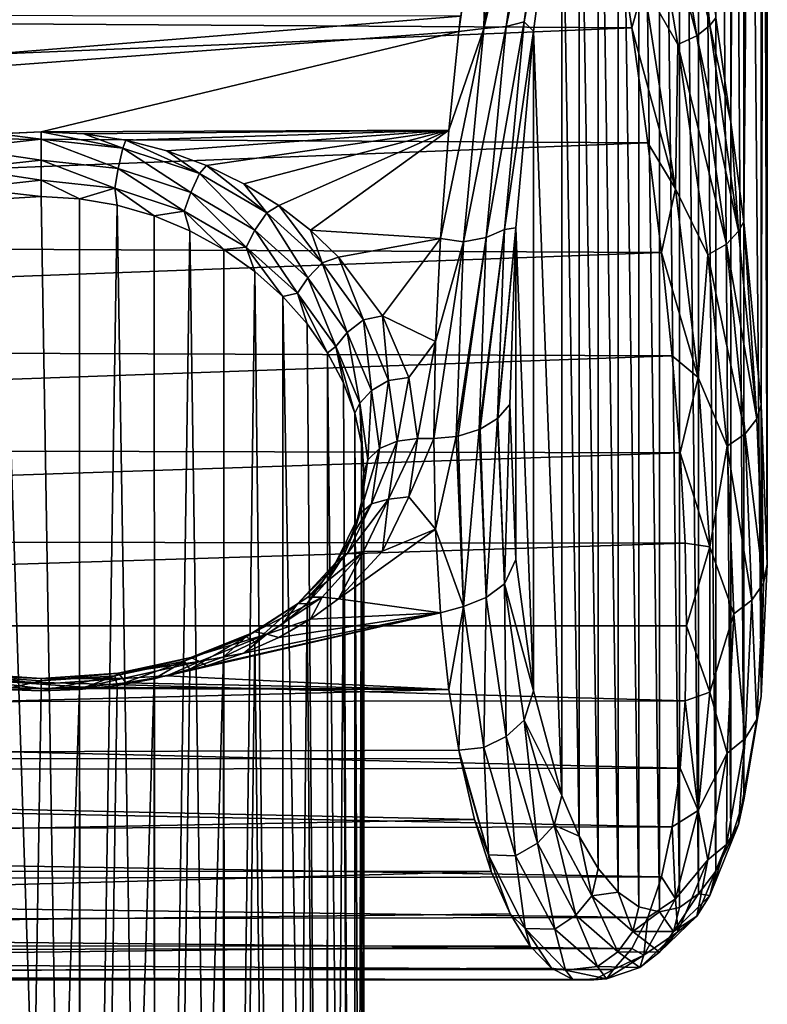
# Model space of a CAD drawing. Header units: metres. Extents: x -40 to 117, y -433 to 89.
# Tile 651 of 656: x 103 to 117, y -29 to -10. Entities that reach past the tile are written whole.
import ezdxf

# ---------------------------------------------------------------- set-up
doc = ezdxf.new("R2010")
doc.units = ezdxf.units.M
doc.layers.add('solid_506114_24501146_01', color=7, linetype='CONTINUOUS')

msp = doc.modelspace()

# ---------------------------------------------------------------- linework, layer by layer
at = {"layer": 'solid_506114_24501146_01'}
for points in [[(116.668221, 25.618624, 59.946777), (116.668564, -12.277182, 28.151854), (116.386276, -10.334285, 27.214767)], [(116.668221, 25.618624, 59.946777), (116.906425, 24.877424, 61.959671), (116.668564, -12.277182, 28.151854)], [(116.906425, 24.877424, 61.959671), (116.906769, -14.131142, 29.231821), (116.668564, -12.277182, 28.151854)], [(116.906425, 24.877424, 61.959671), (117.23365, 22.954714, 65.757263), (116.906769, -14.131142, 29.231821)], [(117.23365, 22.954714, 65.757263), (117.233871, -17.537584, 31.785826), (116.906769, -14.131142, 29.231821)], [(117.23365, 22.954714, 65.757263), (117.345093, 20.490063, 69.196472), (117.233871, -17.537584, 31.785826)], [(117.345093, 20.490063, 69.196472), (117.345093, -20.49633, 34.810997), (117.233871, -17.537584, 31.785826)], [(117.345093, 20.490063, 69.196472), (117.233879, 17.531321, 72.221649), (117.345093, -20.49633, 34.810997)], [(117.233879, 17.531321, 72.221649), (116.906769, 14.124879, 74.775658), (117.23365, -22.960985, 38.250206)], [(117.233879, 17.531321, 72.221649), (117.23365, -22.960985, 38.250206), (117.345093, -20.49633, 34.810997)], [(116.906769, 14.124879, 74.775658), (116.668571, 12.270919, 75.855629), (116.906433, -24.883699, 42.047791)], [(116.906769, 14.124879, 74.775658), (116.906433, -24.883699, 42.047791), (117.23365, -22.960985, 38.250206)], [(116.668571, 12.270919, 75.855629), (116.386276, 10.328023, 76.792717), (116.668228, -25.624903, 44.060684)], [(116.668571, 12.270919, 75.855629), (116.668228, -25.624903, 44.060684), (116.906433, -24.883699, 42.047791)], [(116.386276, 10.328023, 76.792717), (116.065926, 8.307586, 77.577881), (116.385956, -26.210041, 46.136345)], [(116.386276, 10.328023, 76.792717), (116.385956, -26.210041, 46.136345), (116.668228, -25.624903, 44.060684)], [(116.065926, 8.307586, 77.577881), (115.715111, 6.223902, 78.202515), (116.065628, -26.632185, 48.262028)], [(116.065926, 8.307586, 77.577881), (116.065628, -26.632185, 48.262028), (116.385956, -26.210041, 46.136345)], [(115.715111, 6.223902, 78.202515), (115.342674, 4.092533, 78.659691), (115.714859, -26.885321, 50.422176)], [(115.715111, 6.223902, 78.202515), (115.714859, -26.885321, 50.422176), (116.065628, -26.632185, 48.262028)], [(115.342674, 4.092533, 78.659691), (114.958786, 1.932047, 78.944214), (115.342468, -26.965326, 52.60025)], [(115.342674, 4.092533, 78.659691), (115.342468, -26.965326, 52.60025), (115.714859, -26.885321, 50.422176)], [(114.958786, 1.932047, 78.944214), (114.574364, -0.237506, 79.053528), (114.958618, -26.870287, 54.777039)], [(114.958786, 1.932047, 78.944214), (114.958618, -26.870287, 54.777039), (115.342468, -26.965326, 52.60025)], [(114.574364, -0.237506, 79.053528), (114.200287, -2.396875, 78.988113), (114.574242, -26.601171, 56.932358)], [(114.574364, -0.237506, 79.053528), (114.574242, -26.601171, 56.932358), (114.958618, -26.870287, 54.777039)], [(114.200287, -2.396875, 78.988113), (113.847015, -4.527117, 78.751305), (114.200203, -26.16177, 59.047382)], [(114.200287, -2.396875, 78.988113), (114.200203, -26.16177, 59.047382), (114.574242, -26.601171, 56.932358)], [(113.847015, -4.527117, 78.751305), (113.524025, -6.610693, 78.348984), (113.846954, -25.558632, 61.104042)], [(113.847015, -4.527117, 78.751305), (113.846954, -25.558632, 61.104042), (114.200203, -26.16177, 59.047382)], [(112.665443, -6.333025, 79.439835), (112.077393, -10.53734, 78.136757), (113.070801, -6.339303, 79.202446)], [(112.159691, -6.608862, 79.469528), (112.077393, -10.53734, 78.136757), (112.665443, -6.333025, 79.439835)], [(112.077393, -10.53734, 78.136757), (112.493446, -10.498973, 77.921967), (113.070801, -6.339303, 79.202446)], [(112.493446, -10.498973, 77.921967), (112.823372, -10.407808, 77.600182), (113.385849, -6.307143, 78.855431)], [(113.070801, -6.339303, 79.202446), (112.493446, -10.498973, 77.921967), (113.385849, -6.307143, 78.855431)], [(113.385849, -6.307143, 78.855431), (112.823372, -10.407808, 77.600182), (113.524025, -6.610693, 78.348984)], [(114.977142, -6.6802, 24.750162), (115.341324, -6.551412, 25.017544), (116.034676, -10.669753, 26.422731)], [(115.341324, -6.551412, 25.017544), (115.598953, -6.415529, 25.386147), (116.274651, -10.481869, 26.780251)], [(116.034676, -10.669753, 26.422731), (115.341324, -6.551412, 25.017544), (116.274651, -10.481869, 26.780251)], [(116.274651, -10.481869, 26.780251), (115.598953, -6.415529, 25.386147), (116.065918, -8.313848, 26.429604)], [(112.159691, -6.608862, 79.469528), (111.638756, -10.307378, 78.307457), (111.607498, -10.592799, 78.193855)], [(112.159691, -6.608862, 79.469528), (111.607498, -10.592799, 78.193855), (112.077393, -10.53734, 78.136757)], [(112.823372, -10.407808, 77.600182), (112.998711, -10.585986, 77.077568), (113.524025, -6.610693, 78.348984)], [(113.524025, -6.610693, 78.348984), (112.998711, -10.585986, 77.077568), (113.523972, -24.800591, 63.086075)], [(113.524025, -6.610693, 78.348984), (113.523972, -24.800591, 63.086075), (113.846954, -25.558632, 61.104042)], [(115.683174, -10.835037, 26.158478), (114.977142, -6.6802, 24.750162), (116.034676, -10.669753, 26.422731)], [(115.052635, -9.72597, 25.521372), (114.977142, -6.6802, 24.750162), (115.683174, -10.835037, 26.158478)], [(69.855408, -10.237375, 25.67272), (114.486732, -8.297196, 24.998726), (114.824966, -10.524074, 25.785957)], [(115.052635, -9.72597, 25.521372), (114.824966, -10.524074, 25.785957), (114.486732, -8.297196, 24.998726)], [(116.274651, -10.481869, 26.780251), (116.065918, -8.313848, 26.429604), (116.386276, -10.334285, 27.214767)], [(115.637726, -13.514725, 27.255562), (114.824966, -10.524074, 25.785957), (115.052635, -9.72597, 25.521372)], [(115.637726, -13.514725, 27.255562), (115.052635, -9.72597, 25.521372), (115.683174, -10.835037, 26.158478)], [(69.400894, -12.394862, 26.616589), (69.855408, -10.237375, 25.67272), (114.824966, -10.524074, 25.785957)], [(111.638756, -10.307378, 78.307457), (61.163124, -10.265088, 78.32399), (60.922604, -14.407715, 76.305412)], [(111.607498, -10.592799, 78.193855), (111.638756, -10.307378, 78.307457), (60.922604, -14.407715, 76.305412)], [(112.117424, -14.421445, 75.988754), (112.457191, -14.271503, 75.701027), (112.823372, -10.407808, 77.600182)], [(112.493446, -10.498973, 77.921967), (112.117424, -14.421445, 75.988754), (112.823372, -10.407808, 77.600182)], [(112.823372, -10.407808, 77.600182), (112.457191, -14.271503, 75.701027), (112.998711, -10.585986, 77.077568)], [(116.274651, -10.481869, 26.780251), (116.386276, -10.334285, 27.214767), (116.668564, -12.277182, 28.151854)], [(111.607498, -10.592799, 78.193855), (60.922604, -14.407715, 76.305412), (103.845078, -12.455299, 77.361313)], [(69.400894, -12.394862, 26.616589), (114.824966, -10.524074, 25.785957), (115.124313, -12.663149, 26.749306)], [(111.426674, -12.423861, 77.376732), (111.607498, -10.592799, 78.193855), (103.845078, -12.455299, 77.361313)], [(112.077393, -10.53734, 78.136757), (111.426674, -12.423861, 77.376732), (111.272141, -14.444098, 76.283806)], [(112.077393, -10.53734, 78.136757), (111.272141, -14.444098, 76.283806), (111.694298, -14.505109, 76.17495)], [(112.077393, -10.53734, 78.136757), (111.607498, -10.592799, 78.193855), (111.426674, -12.423861, 77.376732)], [(111.694298, -14.505109, 76.17495), (112.117424, -14.421445, 75.988754), (112.493446, -10.498973, 77.921967)], [(112.077393, -10.53734, 78.136757), (111.694298, -14.505109, 76.17495), (112.493446, -10.498973, 77.921967)], [(112.457191, -14.271503, 75.701027), (112.668877, -14.241659, 75.237541), (112.998711, -10.585986, 77.077568)], [(112.998711, -10.585986, 77.077568), (112.668877, -14.241659, 75.237541), (112.998672, -22.858139, 66.780159)], [(112.998711, -10.585986, 77.077568), (112.998672, -22.858139, 66.780159), (113.523972, -24.800591, 63.086075)], [(115.637726, -13.514725, 27.255562), (115.124313, -12.663149, 26.749306), (114.824966, -10.524074, 25.785957)], [(116.034676, -10.669753, 26.422731), (116.274651, -10.481869, 26.780251), (116.809669, -14.30721, 28.797718)], [(116.809669, -14.30721, 28.797718), (116.274651, -10.481869, 26.780251), (116.668564, -12.277182, 28.151854)], [(115.683174, -10.835037, 26.158478), (116.034676, -10.669753, 26.422731), (116.583878, -14.544212, 28.460741)], [(116.583878, -14.544212, 28.460741), (116.034676, -10.669753, 26.422731), (116.809669, -14.30721, 28.797718)], [(115.637726, -13.514725, 27.255562), (115.683174, -10.835037, 26.158478), (116.242554, -14.743291, 28.206623)], [(116.242554, -14.743291, 28.206623), (115.683174, -10.835037, 26.158478), (116.583878, -14.544212, 28.460741)], [(68.928383, -14.469696, 27.73893), (69.400894, -12.394862, 26.616589), (115.124313, -12.663149, 26.749306)], [(111.426674, -12.423861, 77.376732), (103.845078, -12.455299, 77.361313), (104.636719, -12.495327, 77.341621)], [(111.426674, -12.423861, 77.376732), (104.636719, -12.495327, 77.341621), (105.419128, -12.61499, 77.282272)], [(111.426674, -12.423861, 77.376732), (105.419128, -12.61499, 77.282272), (106.183289, -12.812389, 77.182823)], [(111.426674, -12.423861, 77.376732), (106.183289, -12.812389, 77.182823), (106.919113, -13.08437, 77.042595)], [(111.426674, -12.423861, 77.376732), (106.919113, -13.08437, 77.042595), (107.61586, -13.425614, 76.861336)], [(111.426674, -12.423861, 77.376732), (107.61586, -13.425614, 76.861336), (108.263527, -13.829463, 76.638992)], [(111.426674, -12.423861, 77.376732), (108.263527, -13.829463, 76.638992), (108.852409, -14.287218, 76.376434)], [(111.272141, -14.444098, 76.283806), (111.426674, -12.423861, 77.376732), (108.852409, -14.287218, 76.376434)], [(116.809669, -14.30721, 28.797718), (116.668564, -12.277182, 28.151854), (116.906769, -14.131142, 29.231821)], [(60.922604, -14.407715, 76.305412), (103.053444, -12.495329, 77.341621), (103.845078, -12.455299, 77.361313)], [(102.328308, -12.758334, 77.225677), (103.845093, -12.595386, 77.305267), (103.053444, -12.495329, 77.341621)], [(103.845093, -12.983644, 77.262817), (103.845093, -12.595386, 77.305267), (102.328308, -12.758334, 77.225677)], [(103.845093, -12.595386, 77.305267), (103.845078, -12.455299, 77.361313), (103.053444, -12.495329, 77.341621)], [(105.36187, -12.758334, 77.225677), (104.636719, -12.495327, 77.341621), (103.845078, -12.455299, 77.361313)], [(103.845093, -12.595386, 77.305267), (105.36187, -12.758334, 77.225677), (103.845078, -12.455299, 77.361313)], [(105.278534, -13.138227, 77.189842), (105.36187, -12.758334, 77.225677), (103.845093, -12.595386, 77.305267)], [(103.845093, -12.983644, 77.262817), (105.278534, -13.138227, 77.189842), (103.845093, -12.595386, 77.305267)], [(105.36187, -12.758334, 77.225677), (105.419128, -12.61499, 77.282272), (104.636719, -12.495327, 77.341621)], [(105.36187, -12.758334, 77.225677), (106.786804, -13.229446, 76.988777), (105.419128, -12.61499, 77.282272)], [(106.786804, -13.229446, 76.988777), (106.183289, -12.812389, 77.182823), (105.419128, -12.61499, 77.282272)], [(68.928383, -14.469696, 27.73893), (115.124313, -12.663149, 26.749306), (115.377655, -14.700899, 27.878273)], [(102.411644, -13.138227, 77.189842), (103.845093, -12.983644, 77.262817), (102.328308, -12.758334, 77.225677)], [(105.278534, -13.138227, 77.189842), (106.627724, -13.585755, 76.971855), (105.36187, -12.758334, 77.225677)], [(106.627724, -13.585755, 76.971855), (106.786804, -13.229446, 76.988777), (105.36187, -12.758334, 77.225677)], [(106.786804, -13.229446, 76.988777), (106.919113, -13.08437, 77.042595), (106.183289, -12.812389, 77.182823)], [(115.637726, -13.514725, 27.255562), (115.377655, -14.700899, 27.878273), (115.124313, -12.663149, 26.749306)], [(103.845093, -13.358546, 77.372322), (103.845093, -12.983644, 77.262817), (102.411644, -13.138227, 77.189842)], [(105.21357, -13.505754, 77.304939), (105.278534, -13.138227, 77.189842), (103.845093, -12.983644, 77.262817)], [(103.845093, -13.358546, 77.372322), (105.21357, -13.505754, 77.304939), (103.845093, -12.983644, 77.262817)], [(102.476616, -13.505754, 77.304939), (103.845093, -13.358546, 77.372322), (102.411644, -13.138227, 77.189842)], [(105.21357, -13.505754, 77.304939), (106.506073, -13.933129, 77.102547), (105.278534, -13.138227, 77.189842)], [(106.506073, -13.933129, 77.102547), (106.627724, -13.585755, 76.971855), (105.278534, -13.138227, 77.189842)], [(106.786804, -13.229446, 76.988777), (108.042664, -13.961877, 76.599358), (106.919113, -13.08437, 77.042595)], [(108.042664, -13.961877, 76.599358), (107.61586, -13.425614, 76.861336), (106.919113, -13.08437, 77.042595)], [(102.476616, -13.505754, 77.304939), (103.84507, -13.662104, 77.616203), (103.845093, -13.358546, 77.372322)], [(103.845093, -13.358546, 77.372322), (103.84507, -13.662104, 77.616203), (104.556122, -13.702255, 77.598282)], [(103.845093, -13.358546, 77.372322), (104.556122, -13.702255, 77.598282), (105.21357, -13.505754, 77.304939)], [(106.627724, -13.585755, 76.971855), (107.820839, -14.283134, 76.61116), (106.786804, -13.229446, 76.988777)], [(107.820839, -14.283134, 76.61116), (108.042664, -13.961877, 76.599358), (106.786804, -13.229446, 76.988777)], [(102.476616, -13.505754, 77.304939), (103.134026, -13.70226, 77.598282), (103.84507, -13.662104, 77.616203)], [(105.21357, -13.505754, 77.304939), (104.556122, -13.702255, 77.598282), (105.259804, -13.822498, 77.544174)], [(105.21357, -13.505754, 77.304939), (105.259804, -13.822498, 77.544174), (105.94799, -14.021597, 77.452545)], [(105.21357, -13.505754, 77.304939), (105.94799, -14.021597, 77.452545), (106.506073, -13.933129, 77.102547)], [(108.042664, -13.961877, 76.599358), (108.263527, -13.829463, 76.638992), (107.61586, -13.425614, 76.861336)], [(116.058769, -17.025517, 29.540243), (115.377655, -14.700899, 27.878273), (115.637726, -13.514725, 27.255562)], [(116.058769, -17.025517, 29.540243), (115.637726, -13.514725, 27.255562), (116.242554, -14.743291, 28.206623)], [(103.134026, -13.70226, 77.598282), (103.121849, -57.790791, 130.138657), (104.568336, -57.790791, 130.138657)], [(103.84507, -13.662104, 77.616203), (103.134026, -13.70226, 77.598282), (104.568336, -57.790791, 130.138657)], [(104.556122, -13.702255, 77.598282), (103.84507, -13.662104, 77.616203), (104.568336, -57.790791, 130.138657)], [(105.259804, -13.822498, 77.544174), (104.556122, -13.702255, 77.598282), (104.568336, -57.790791, 130.138657)], [(106.506073, -13.933129, 77.102547), (107.656128, -14.602407, 76.764404), (106.627724, -13.585755, 76.971855)], [(107.656128, -14.602407, 76.764404), (107.820839, -14.283134, 76.61116), (106.627724, -13.585755, 76.971855)], [(105.259804, -13.822498, 77.544174), (104.568336, -57.790791, 130.138657), (105.972755, -58.055969, 129.916153)], [(105.94799, -14.021597, 77.452545), (105.259804, -13.822498, 77.544174), (105.972755, -58.055969, 129.916153)], [(108.042664, -13.961877, 76.599358), (109.072174, -14.892952, 76.063942), (108.263527, -13.829463, 76.638992)], [(109.072174, -14.892952, 76.063942), (108.852409, -14.287218, 76.376434), (108.263527, -13.829463, 76.638992)], [(106.506073, -13.933129, 77.102547), (105.94799, -14.021597, 77.452545), (106.61116, -14.297134, 77.321899)], [(106.61116, -14.297134, 77.321899), (105.94799, -14.021597, 77.452545), (105.972755, -58.055969, 129.916153)], [(106.506073, -13.933129, 77.102547), (106.61116, -14.297134, 77.321899), (107.238487, -14.644318, 77.150482)], [(106.506073, -13.933129, 77.102547), (107.238487, -14.644318, 77.150482), (107.656128, -14.602407, 76.764404)], [(107.820839, -14.283134, 76.61116), (108.803062, -15.172061, 76.111122), (108.042664, -13.961877, 76.599358)], [(108.803062, -15.172061, 76.111122), (109.072174, -14.892952, 76.063942), (108.042664, -13.961877, 76.599358)], [(107.656128, -14.602407, 76.764404), (108.610161, -15.460679, 76.290115), (107.820839, -14.283134, 76.61116)], [(108.610161, -15.460679, 76.290115), (108.803062, -15.172061, 76.111122), (107.820839, -14.283134, 76.61116)], [(112.457191, -14.271503, 75.701027), (111.986786, -17.996521, 73.447418), (112.00795, -17.987154, 73.436256)], [(112.117424, -14.421445, 75.988754), (111.986786, -17.996521, 73.447418), (112.457191, -14.271503, 75.701027)], [(112.457191, -14.271503, 75.701027), (112.00795, -17.987154, 73.436256), (112.330002, -17.790318, 73.201675)], [(112.337715, -17.783903, 73.194031), (112.668877, -14.241659, 75.237541), (112.330002, -17.790318, 73.201675)], [(112.457191, -14.271503, 75.701027), (112.330002, -17.790318, 73.201675), (112.668877, -14.241659, 75.237541)], [(112.337715, -17.783903, 73.194031), (112.556992, -17.526272, 72.886993), (112.668877, -14.241659, 75.237541)], [(112.668877, -14.241659, 75.237541), (112.556992, -17.526272, 72.886993), (112.668861, -20.411255, 70.060699)], [(112.668877, -14.241659, 75.237541), (112.668861, -20.411255, 70.060699), (112.998672, -22.858139, 66.780159)], [(117.153191, -17.794825, 31.395756), (116.809669, -14.30721, 28.797718), (116.906769, -14.131142, 29.231821)], [(117.153191, -17.794825, 31.395756), (116.906769, -14.131142, 29.231821), (117.233871, -17.537584, 31.785826)], [(106.61116, -14.297134, 77.321899), (105.972755, -58.055969, 129.916153), (107.253502, -58.570904, 129.48407)], [(107.238487, -14.644318, 77.150482), (106.61116, -14.297134, 77.321899), (107.253502, -58.570904, 129.48407)], [(111.272141, -14.444098, 76.283806), (108.852409, -14.287218, 76.376434), (109.373711, -14.78862, 76.075562)], [(109.072174, -14.892952, 76.063942), (109.373711, -14.78862, 76.075562), (108.852409, -14.287218, 76.376434)], [(111.272141, -14.444098, 76.283806), (109.373711, -14.78862, 76.075562), (110.189369, -15.880325, 75.369911)], [(111.17823, -16.359503, 75.037025), (111.272141, -14.444098, 76.283806), (110.189369, -15.880325, 75.369911)], [(111.694298, -14.505109, 76.17495), (111.272141, -14.444098, 76.283806), (111.17823, -16.359503, 75.037025)], [(112.117424, -14.421445, 75.988754), (111.561172, -18.124369, 73.599777), (111.598305, -18.117172, 73.591202)], [(111.694298, -14.505109, 76.17495), (111.561172, -18.124369, 73.599777), (112.117424, -14.421445, 75.988754)], [(112.117424, -14.421445, 75.988754), (111.598305, -18.117172, 73.591202), (111.986786, -17.996521, 73.447418)], [(116.583878, -14.544212, 28.460741), (116.809669, -14.30721, 28.797718), (117.153191, -17.794825, 31.395756)], [(68.441254, -16.446392, 29.032413), (68.928383, -14.469696, 27.73893), (115.377655, -14.700899, 27.878273)], [(107.656128, -14.602407, 76.764404), (107.238487, -14.644318, 77.150482), (107.818298, -15.055782, 76.937256)], [(107.818298, -15.055782, 76.937256), (107.238487, -14.644318, 77.150482), (107.253502, -58.570904, 129.48407)], [(107.656128, -14.602407, 76.764404), (107.818298, -15.055782, 76.937256), (108.33931, -15.521702, 76.68232)], [(107.656128, -14.602407, 76.764404), (108.33931, -15.521702, 76.68232), (108.610161, -15.460679, 76.290115)], [(111.694298, -14.505109, 76.17495), (111.17823, -16.359503, 75.037025), (111.146767, -18.161894, 73.644501)], [(111.694298, -14.505109, 76.17495), (111.146767, -18.161894, 73.644501), (111.561172, -18.124369, 73.599777)], [(116.242554, -14.743291, 28.206623), (116.583878, -14.544212, 28.460741), (116.936623, -18.076689, 31.088577)], [(116.936623, -18.076689, 31.088577), (116.583878, -14.544212, 28.460741), (117.153191, -17.794825, 31.395756)], [(68.441254, -16.446392, 29.032413), (115.377655, -14.700899, 27.878273), (115.579559, -16.626329, 29.162289)], [(109.072174, -14.892952, 76.063942), (109.835167, -15.955166, 75.391502), (109.373711, -14.78862, 76.075562)], [(109.835167, -15.955166, 75.391502), (110.189369, -15.880325, 75.369911), (109.373711, -14.78862, 76.075562)], [(116.058769, -17.025517, 29.540243), (115.579559, -16.626329, 29.162289), (115.377655, -14.700899, 27.878273)], [(116.058769, -17.025517, 29.540243), (116.242554, -14.743291, 28.206623), (116.601952, -18.305893, 30.851591)], [(116.601952, -18.305893, 30.851591), (116.242554, -14.743291, 28.206623), (116.936623, -18.076689, 31.088577)], [(108.803062, -15.172061, 76.111122), (109.534164, -16.188679, 75.477646), (109.072174, -14.892952, 76.063942)], [(109.534164, -16.188679, 75.477646), (109.835167, -15.955166, 75.391502), (109.072174, -14.892952, 76.063942)], [(107.818298, -15.055782, 76.937256), (107.253502, -58.570904, 129.48407), (108.336174, -59.305668, 128.867523)], [(108.33931, -15.521702, 76.68232), (107.818298, -15.055782, 76.937256), (108.336174, -59.305668, 128.867523)], [(108.610161, -15.460679, 76.290115), (109.32579, -16.448076, 75.682198), (108.803062, -15.172061, 76.111122)], [(109.32579, -16.448076, 75.682198), (109.534164, -16.188679, 75.477646), (108.803062, -15.172061, 76.111122)], [(108.33931, -15.521702, 76.68232), (108.336174, -59.305668, 128.867523), (109.157837, -60.21756, 128.102356)], [(108.610161, -15.460679, 76.290115), (108.33931, -15.521702, 76.68232), (108.79174, -16.030174, 76.386765)], [(108.79174, -16.030174, 76.386765), (108.33931, -15.521702, 76.68232), (109.157837, -60.21756, 128.102356)], [(108.610161, -15.460679, 76.290115), (108.79174, -16.030174, 76.386765), (109.168198, -16.568897, 76.053047)], [(108.610161, -15.460679, 76.290115), (109.168198, -16.568897, 76.053047), (109.32579, -16.448076, 75.682198)], [(109.835167, -15.955166, 75.391502), (110.304153, -17.08176, 74.596619), (110.189369, -15.880325, 75.369911)], [(111.17823, -16.359503, 75.037025), (110.189369, -15.880325, 75.369911), (110.682747, -17.029144, 74.546547)], [(110.304153, -17.08176, 74.596619), (110.682747, -17.029144, 74.546547), (110.189369, -15.880325, 75.369911)], [(109.168198, -16.568897, 76.053047), (108.79174, -16.030174, 76.386765), (109.157837, -60.21756, 128.102356)], [(109.534164, -16.188679, 75.477646), (109.985184, -17.26848, 74.7229), (109.835167, -15.955166, 75.391502)], [(109.985184, -17.26848, 74.7229), (110.304153, -17.08176, 74.596619), (109.835167, -15.955166, 75.391502)], [(109.32579, -16.448076, 75.682198), (109.770103, -17.501627, 74.950783), (109.534164, -16.188679, 75.477646)], [(109.770103, -17.501627, 74.950783), (109.985184, -17.26848, 74.7229), (109.534164, -16.188679, 75.477646)], [(67.942917, -18.310106, 30.488226), (68.441254, -16.446392, 29.032413), (115.579559, -16.626329, 29.162289)], [(109.32579, -16.448076, 75.682198), (109.168198, -16.568897, 76.053047), (109.46376, -17.12587, 75.684441)], [(109.32579, -16.448076, 75.682198), (109.46376, -17.12587, 75.684441), (109.675697, -17.69022, 75.284729)], [(109.32579, -16.448076, 75.682198), (109.675697, -17.69022, 75.284729), (109.770103, -17.501627, 74.950783)], [(111.17823, -16.359503, 75.037025), (110.682747, -17.029144, 74.546547), (110.845093, -18.161894, 73.644501)], [(111.17823, -16.359503, 75.037025), (110.845093, -18.161894, 73.644501), (111.146767, -18.161894, 73.644501)], [(67.942917, -18.310106, 30.488226), (115.579559, -16.626329, 29.162289), (115.726334, -18.430529, 30.591274)], [(109.168198, -16.568897, 76.053047), (109.157837, -60.21756, 128.102356), (109.670746, -61.25359, 127.233032)], [(109.46376, -17.12587, 75.684441), (109.168198, -16.568897, 76.053047), (109.670746, -61.25359, 127.233032)], [(116.058769, -17.025517, 29.540243), (115.726334, -18.430529, 30.591274), (115.579559, -16.626329, 29.162289)], [(110.304153, -17.08176, 74.596619), (110.462395, -18.210815, 73.702805), (110.682747, -17.029144, 74.546547)], [(110.462395, -18.210815, 73.702805), (110.845093, -18.161894, 73.644501), (110.682747, -17.029144, 74.546547)], [(116.279152, -20.174406, 32.328495), (115.726334, -18.430529, 30.591274), (116.058769, -17.025517, 29.540243)], [(116.279152, -20.174406, 32.328495), (116.058769, -17.025517, 29.540243), (116.601952, -18.305893, 30.851591)], [(109.675697, -17.69022, 75.284729), (109.46376, -17.12587, 75.684441), (109.670746, -61.25359, 127.233032)], [(109.985184, -17.26848, 74.7229), (110.13768, -18.350332, 73.869072), (110.304153, -17.08176, 74.596619)], [(110.13768, -18.350332, 73.869072), (110.462395, -18.210815, 73.702805), (110.304153, -17.08176, 74.596619)], [(109.770103, -17.501627, 74.950783), (109.920883, -18.559158, 74.117943), (109.985184, -17.26848, 74.7229)], [(109.920883, -18.559158, 74.117943), (110.13768, -18.350332, 73.869072), (109.985184, -17.26848, 74.7229)], [(109.770103, -17.501627, 74.950783), (109.675697, -17.69022, 75.284729), (109.802856, -18.252714, 74.858315)], [(109.770103, -17.501627, 74.950783), (109.802856, -18.252714, 74.858315), (109.845093, -18.804682, 74.410545)], [(109.770103, -17.501627, 74.950783), (109.845093, -18.804682, 74.410545), (109.920883, -18.559158, 74.117943)], [(112.337715, -17.783903, 73.194031), (112.457191, -20.862736, 70.170334), (112.556992, -17.526272, 72.886993)], [(112.457191, -20.862736, 70.170334), (112.668861, -20.411255, 70.060699), (112.556992, -17.526272, 72.886993)], [(117.271637, -20.849907, 34.511242), (117.153191, -17.794825, 31.395756), (117.233871, -17.537584, 31.785826)], [(117.271637, -20.849907, 34.511242), (117.233871, -17.537584, 31.785826), (117.345093, -20.49633, 34.810997)], [(109.675697, -17.69022, 75.284729), (109.670746, -61.25359, 127.233032), (109.845093, -62.353542, 126.310059)], [(109.802856, -18.252714, 74.858315), (109.675697, -17.69022, 75.284729), (109.845093, -62.353542, 126.310059)], [(112.00795, -17.987154, 73.436256), (112.117424, -21.120047, 70.367958), (112.330002, -17.790318, 73.201675)], [(112.117424, -21.120047, 70.367958), (112.457191, -20.862736, 70.170334), (112.330002, -17.790318, 73.201675)], [(112.337715, -17.783903, 73.194031), (112.330002, -17.790318, 73.201675), (112.457191, -20.862736, 70.170334)], [(116.936623, -18.076689, 31.088577), (117.153191, -17.794825, 31.395756), (117.271637, -20.849907, 34.511242)], [(111.561172, -18.124369, 73.599777), (111.146767, -18.161894, 73.644501), (111.17823, -19.846115, 72.111435)], [(111.561172, -18.124369, 73.599777), (111.17823, -19.846115, 72.111435), (111.694298, -21.288885, 70.482681)], [(111.598305, -18.117172, 73.591202), (111.561172, -18.124369, 73.599777), (111.694298, -21.288885, 70.482681)], [(111.598305, -18.117172, 73.591202), (111.694298, -21.288885, 70.482681), (111.986786, -17.996521, 73.447418)], [(111.694298, -21.288885, 70.482681), (112.117424, -21.120047, 70.367958), (111.986786, -17.996521, 73.447418)], [(112.00795, -17.987154, 73.436256), (111.986786, -17.996521, 73.447418), (112.117424, -21.120047, 70.367958)], [(116.601952, -18.305893, 30.851591), (116.936623, -18.076689, 31.088577), (117.058273, -21.170534, 34.242203)], [(117.058273, -21.170534, 34.242203), (116.936623, -18.076689, 31.088577), (117.271637, -20.849907, 34.511242)], [(67.437164, -20.046768, 32.096069), (67.942917, -18.310106, 30.488226), (115.726334, -18.430529, 30.591274)], [(109.802856, -18.252714, 74.858315), (109.845093, -62.353542, 126.310059), (109.845093, -18.804682, 74.410545)], [(109.985184, -19.379057, 72.951912), (110.462395, -18.210815, 73.702805), (110.13768, -18.350332, 73.869072)], [(109.985184, -19.379057, 72.951912), (110.304153, -19.287125, 72.746101), (110.462395, -18.210815, 73.702805)], [(110.304153, -19.287125, 72.746101), (110.682732, -19.246994, 72.685547), (110.845093, -18.161894, 73.644501)], [(110.304153, -19.287125, 72.746101), (110.845093, -18.161894, 73.644501), (110.462395, -18.210815, 73.702805)], [(111.146767, -18.161894, 73.644501), (110.845093, -18.161894, 73.644501), (110.682732, -19.246994, 72.685547)], [(111.17823, -19.846115, 72.111435), (111.146767, -18.161894, 73.644501), (110.682732, -19.246994, 72.685547)], [(116.279152, -20.174406, 32.328495), (116.601952, -18.305893, 30.851591), (116.725914, -21.424879, 34.028782)], [(116.725914, -21.424879, 34.028782), (116.601952, -18.305893, 30.851591), (117.058273, -21.170534, 34.242203)], [(67.437164, -20.046768, 32.096069), (115.726334, -18.430529, 30.591274), (115.815323, -20.106066, 32.155949)], [(109.770096, -19.562994, 73.221092), (110.13768, -18.350332, 73.869072), (109.920883, -18.559158, 74.117943)], [(109.770096, -19.562994, 73.221092), (109.985184, -19.379057, 72.951912), (110.13768, -18.350332, 73.869072)], [(116.279152, -20.174406, 32.328495), (115.815323, -20.106066, 32.155949), (115.726334, -18.430529, 30.591274)], [(109.770096, -19.562994, 73.221092), (109.920883, -18.559158, 74.117943), (109.802856, -19.341486, 73.944725)], [(109.920883, -18.559158, 74.117943), (109.845093, -18.804682, 74.410545), (109.802856, -19.341486, 73.944725)], [(109.670746, -63.453495, 125.387085), (109.845093, -18.804682, 74.410545), (109.845093, -62.353542, 126.310059)], [(109.802856, -19.341486, 73.944725), (109.845093, -18.804682, 74.410545), (109.670746, -63.453495, 125.387085)], [(109.32579, -20.466242, 72.310555), (109.534164, -20.309839, 72.019577), (109.985184, -19.379057, 72.951912)], [(109.770096, -19.562994, 73.221092), (109.32579, -20.466242, 72.310555), (109.985184, -19.379057, 72.951912)], [(109.534164, -20.309839, 72.019577), (109.835167, -20.265556, 71.774658), (110.304153, -19.287125, 72.746101)], [(109.985184, -19.379057, 72.951912), (109.534164, -20.309839, 72.019577), (110.304153, -19.287125, 72.746101)], [(109.67569, -19.859133, 73.464798), (109.802856, -19.341486, 73.944725), (109.670746, -63.453495, 125.387085)], [(109.770096, -19.562994, 73.221092), (109.802856, -19.341486, 73.944725), (109.67569, -19.859133, 73.464798)], [(110.304153, -19.287125, 72.746101), (109.835167, -20.265556, 71.774658), (110.189293, -20.257393, 71.69709)], [(111.17823, -19.846115, 72.111435), (110.682732, -19.246994, 72.685547), (110.189293, -20.257393, 71.69709)], [(110.304153, -19.287125, 72.746101), (110.189293, -20.257393, 71.69709), (110.682732, -19.246994, 72.685547)], [(109.770096, -19.562994, 73.221092), (109.46373, -20.350805, 72.978386), (109.32579, -20.466242, 72.310555)], [(109.770096, -19.562994, 73.221092), (109.67569, -19.859133, 73.464798), (109.46373, -20.350805, 72.978386)], [(111.17823, -19.846115, 72.111435), (110.189293, -20.257393, 71.69709), (109.373627, -21.141855, 70.744545)], [(111.27211, -21.406319, 70.441933), (111.17823, -19.846115, 72.111435), (109.373627, -21.141855, 70.744545)], [(109.46373, -20.350805, 72.978386), (109.67569, -19.859133, 73.464798), (109.670746, -63.453495, 125.387085)], [(111.694298, -21.288885, 70.482681), (111.17823, -19.846115, 72.111435), (111.27211, -21.406319, 70.441933)], [(66.927574, -21.643349, 33.844341), (67.437164, -20.046768, 32.096069), (115.815323, -20.106066, 32.155949)], [(66.927574, -21.643349, 33.844341), (115.815323, -20.106066, 32.155949), (115.845062, -21.646093, 33.84761)], [(116.279152, -20.174406, 32.328495), (115.845062, -21.646093, 33.84761), (115.815323, -20.106066, 32.155949)], [(108.610153, -21.23638, 71.443726), (108.803062, -21.110226, 71.12841), (109.534164, -20.309839, 72.019577)], [(109.32579, -20.466242, 72.310555), (108.610153, -21.23638, 71.443726), (109.534164, -20.309839, 72.019577)], [(108.803062, -21.110226, 71.12841), (109.072174, -21.112226, 70.845345), (109.835167, -20.265556, 71.774658)], [(109.534164, -20.309839, 72.019577), (108.803062, -21.110226, 71.12841), (109.835167, -20.265556, 71.774658)], [(109.835167, -20.265556, 71.774658), (109.072174, -21.112226, 70.845345), (109.373627, -21.141855, 70.744545)], [(109.835167, -20.265556, 71.774658), (109.373627, -21.141855, 70.744545), (110.189293, -20.257393, 71.69709)], [(116.279152, -22.882109, 35.555397), (115.845062, -21.646093, 33.84761), (116.279152, -20.174406, 32.328495)], [(116.279152, -22.882109, 35.555397), (116.279152, -20.174406, 32.328495), (116.725914, -21.424879, 34.028782)], [(109.32579, -20.466242, 72.310555), (108.791649, -21.232752, 72.021263), (108.610153, -21.23638, 71.443726)], [(109.32579, -20.466242, 72.310555), (109.168137, -20.810553, 72.493858), (108.791649, -21.232752, 72.021263)], [(109.46373, -20.350805, 72.978386), (109.670746, -63.453495, 125.387085), (109.157837, -64.489525, 124.517754)], [(109.168137, -20.810553, 72.493858), (109.46373, -20.350805, 72.978386), (109.157837, -64.489525, 124.517754)], [(109.32579, -20.466242, 72.310555), (109.46373, -20.350805, 72.978386), (109.168137, -20.810553, 72.493858)], [(112.457191, -20.862736, 70.170334), (112.998672, -22.858139, 66.780159), (112.668861, -20.411255, 70.060699)], [(117.271637, -20.849907, 34.511242), (117.345093, -20.49633, 34.810997), (117.23365, -22.960985, 38.250206)], [(108.791649, -21.232752, 72.021263), (109.168137, -20.810553, 72.493858), (109.157837, -64.489525, 124.517754)], [(112.117424, -21.120047, 70.367958), (112.493446, -23.705023, 66.840775), (112.457191, -20.862736, 70.170334)], [(112.457191, -20.862736, 70.170334), (112.823372, -23.403963, 66.695114), (112.998672, -22.858139, 66.780159)], [(112.493446, -23.705023, 66.840775), (112.823372, -23.403963, 66.695114), (112.457191, -20.862736, 70.170334)], [(117.058273, -21.170534, 34.242203), (117.271637, -20.849907, 34.511242), (117.153191, -23.387554, 38.060909)], [(117.153191, -23.387554, 38.060909), (117.271637, -20.849907, 34.511242), (117.23365, -22.960985, 38.250206)], [(107.656128, -21.852495, 70.680855), (107.820839, -21.757019, 70.339821), (108.803062, -21.110226, 71.12841)], [(108.610153, -21.23638, 71.443726), (107.656128, -21.852495, 70.680855), (108.803062, -21.110226, 71.12841)], [(108.610153, -21.23638, 71.443726), (107.818184, -21.944052, 71.15728), (107.656128, -21.852495, 70.680855)], [(108.610153, -21.23638, 71.443726), (108.339203, -21.612101, 71.571838), (107.818184, -21.944052, 71.15728)], [(108.803062, -21.110226, 71.12841), (107.820839, -21.757019, 70.339821), (109.072174, -21.112226, 70.845345)], [(107.820839, -21.757019, 70.339821), (108.042656, -21.801182, 70.021393), (109.072174, -21.112226, 70.845345)], [(109.072174, -21.112226, 70.845345), (108.042656, -21.801182, 70.021393), (108.852325, -21.525206, 70.303024)], [(108.791649, -21.232752, 72.021263), (109.157837, -64.489525, 124.517754), (108.336174, -65.401421, 123.752586)], [(108.339203, -21.612101, 71.571838), (108.791649, -21.232752, 72.021263), (108.336174, -65.401421, 123.752586)], [(108.610153, -21.23638, 71.443726), (108.791649, -21.232752, 72.021263), (108.339203, -21.612101, 71.571838)], [(109.072174, -21.112226, 70.845345), (108.852325, -21.525206, 70.303024), (109.373627, -21.141855, 70.744545)], [(111.27211, -21.406319, 70.441933), (109.373627, -21.141855, 70.744545), (108.852325, -21.525206, 70.303024)], [(111.694298, -21.288885, 70.482681), (112.077393, -23.909893, 66.915855), (112.117424, -21.120047, 70.367958)], [(112.077393, -23.909893, 66.915855), (112.493446, -23.705023, 66.840775), (112.117424, -21.120047, 70.367958)], [(116.725914, -21.424879, 34.028782), (117.058273, -21.170534, 34.242203), (116.93663, -23.739008, 37.836666)], [(116.93663, -23.739008, 37.836666), (117.058273, -21.170534, 34.242203), (117.153191, -23.387554, 38.060909)], [(111.27211, -21.406319, 70.441933), (106.91906, -22.390083, 69.234169), (106.18325, -22.575397, 68.990677)], [(111.42659, -22.833227, 68.642555), (111.27211, -21.406319, 70.441933), (106.18325, -22.575397, 68.990677)], [(111.27211, -21.406319, 70.441933), (107.615784, -22.152332, 69.538742), (106.91906, -22.390083, 69.234169)], [(111.27211, -21.406319, 70.441933), (108.263443, -21.863253, 69.897827), (107.615784, -22.152332, 69.538742)], [(111.27211, -21.406319, 70.441933), (108.852325, -21.525206, 70.303024), (108.263443, -21.863253, 69.897827)], [(111.694298, -21.288885, 70.482681), (111.27211, -21.406319, 70.441933), (111.42659, -22.833227, 68.642555)], [(111.694298, -21.288885, 70.482681), (111.42659, -22.833227, 68.642555), (111.607513, -23.956564, 66.98027)], [(111.694298, -21.288885, 70.482681), (111.607513, -23.956564, 66.98027), (112.077393, -23.909893, 66.915855)], [(116.279152, -22.882109, 35.555397), (116.725914, -21.424879, 34.028782), (116.601952, -24.012196, 37.652096)], [(116.601952, -24.012196, 37.652096), (116.725914, -21.424879, 34.028782), (116.93663, -23.739008, 37.836666)], [(107.818184, -21.944052, 71.15728), (108.339203, -21.612101, 71.571838), (108.336174, -65.401421, 123.752586)], [(108.042656, -21.801182, 70.021393), (108.263443, -21.863253, 69.897827), (108.852325, -21.525206, 70.303024)], [(66.417976, -23.087946, 35.720184), (66.927574, -21.643349, 33.844341), (115.815147, -23.044128, 35.658241)], [(66.927574, -21.643349, 33.844341), (115.845062, -21.646093, 33.84761), (115.815147, -23.044128, 35.658241)], [(106.506073, -22.301718, 70.080467), (106.627724, -22.233332, 69.715668), (107.820839, -21.757019, 70.339821)], [(107.656128, -21.852495, 70.680855), (106.506073, -22.301718, 70.080467), (107.820839, -21.757019, 70.339821)], [(107.820839, -21.757019, 70.339821), (106.627724, -22.233332, 69.715668), (108.042656, -21.801182, 70.021393)], [(116.279152, -22.882109, 35.555397), (115.815147, -23.044128, 35.658241), (115.845062, -21.646093, 33.84761)], [(107.656128, -21.852495, 70.680855), (106.611061, -22.454565, 70.47699), (106.506073, -22.301718, 70.080467)], [(107.656128, -21.852495, 70.680855), (107.23838, -22.225475, 70.789108), (106.611061, -22.454565, 70.47699)], [(106.627724, -22.233332, 69.715668), (106.786804, -22.311872, 69.367714), (108.042656, -21.801182, 70.021393)], [(108.042656, -21.801182, 70.021393), (106.786804, -22.311872, 69.367714), (107.615784, -22.152332, 69.538742)], [(107.656128, -21.852495, 70.680855), (107.818184, -21.944052, 71.15728), (107.23838, -22.225475, 70.789108)], [(107.23838, -22.225475, 70.789108), (107.818184, -21.944052, 71.15728), (107.253502, -66.136185, 123.136047)], [(107.818184, -21.944052, 71.15728), (108.336174, -65.401421, 123.752586), (107.253502, -66.136185, 123.136047)], [(108.042656, -21.801182, 70.021393), (107.615784, -22.152332, 69.538742), (108.263443, -21.863253, 69.897827)], [(106.786804, -22.311872, 69.367714), (106.91906, -22.390083, 69.234169), (107.615784, -22.152332, 69.538742)], [(105.213562, -22.575254, 69.694733), (105.278534, -22.525723, 69.312798), (106.627724, -22.233332, 69.715668)], [(106.506073, -22.301718, 70.080467), (105.213562, -22.575254, 69.694733), (106.627724, -22.233332, 69.715668)], [(106.506073, -22.301718, 70.080467), (105.25975, -22.755859, 70.048195), (105.213562, -22.575254, 69.694733)], [(106.506073, -22.301718, 70.080467), (105.947899, -22.63106, 70.22834), (105.25975, -22.755859, 70.048195)], [(106.627724, -22.233332, 69.715668), (105.278534, -22.525723, 69.312798), (106.786804, -22.311872, 69.367714)], [(105.278534, -22.525723, 69.312798), (105.36187, -22.626982, 68.944893), (106.786804, -22.311872, 69.367714)], [(106.786804, -22.311872, 69.367714), (105.36187, -22.626982, 68.944893), (106.18325, -22.575397, 68.990677)], [(106.506073, -22.301718, 70.080467), (106.611061, -22.454565, 70.47699), (105.947899, -22.63106, 70.22834)], [(107.23838, -22.225475, 70.789108), (107.253502, -66.136185, 123.136047), (105.972755, -66.651115, 122.703964)], [(106.611061, -22.454565, 70.47699), (107.23838, -22.225475, 70.789108), (105.972755, -66.651115, 122.703964)], [(106.786804, -22.311872, 69.367714), (106.18325, -22.575397, 68.990677), (106.91906, -22.390083, 69.234169)], [(102.411644, -22.525723, 69.312798), (102.328316, -22.626982, 68.944893), (103.845093, -22.73366, 68.798241)], [(103.845093, -22.62443, 69.173233), (102.411644, -22.525723, 69.312798), (103.845093, -22.73366, 68.798241)], [(102.476616, -22.575254, 69.694733), (102.411644, -22.525723, 69.312798), (103.845093, -22.62443, 69.173233)], [(105.278534, -22.525723, 69.312798), (103.845093, -22.62443, 69.173233), (105.36187, -22.626982, 68.944893)], [(103.845093, -22.667175, 69.561455), (103.845093, -22.62443, 69.173233), (105.278534, -22.525723, 69.312798)], [(105.213562, -22.575254, 69.694733), (103.845093, -22.667175, 69.561455), (105.278534, -22.525723, 69.312798)], [(105.947899, -22.63106, 70.22834), (106.611061, -22.454565, 70.47699), (105.972755, -66.651115, 122.703964)], [(102.328316, -22.626982, 68.944893), (103.053482, -22.786835, 68.706017), (103.8451, -22.813181, 68.670021)], [(103.845093, -22.73366, 68.798241), (102.328316, -22.626982, 68.944893), (103.8451, -22.813181, 68.670021)], [(103.845093, -22.667175, 69.561455), (103.134117, -22.830017, 69.939178), (102.476616, -22.575254, 69.694733)], [(103.845093, -22.667175, 69.561455), (102.476616, -22.575254, 69.694733), (103.845093, -22.62443, 69.173233)], [(103.845093, -22.667175, 69.561455), (103.845116, -22.854637, 69.902756), (103.134117, -22.830017, 69.939178)], [(105.213562, -22.575254, 69.694733), (103.845116, -22.854637, 69.902756), (103.845093, -22.667175, 69.561455)], [(103.845093, -22.62443, 69.173233), (103.845093, -22.73366, 68.798241), (105.36187, -22.626982, 68.944893)], [(105.36187, -22.626982, 68.944893), (103.845093, -22.73366, 68.798241), (104.636719, -22.786835, 68.706024)], [(105.213562, -22.575254, 69.694733), (104.556107, -22.830015, 69.939178), (103.845116, -22.854637, 69.902756)], [(105.213562, -22.575254, 69.694733), (105.25975, -22.755859, 70.048195), (104.556107, -22.830015, 69.939178)], [(105.947899, -22.63106, 70.22834), (105.972755, -66.651115, 122.703964), (104.568336, -66.916298, 122.481453)], [(105.25975, -22.755859, 70.048195), (105.947899, -22.63106, 70.22834), (104.568336, -66.916298, 122.481453)], [(105.36187, -22.626982, 68.944893), (104.636719, -22.786835, 68.706024), (105.419106, -22.707611, 68.81356)], [(111.42659, -22.833227, 68.642555), (105.419106, -22.707611, 68.81356), (104.636719, -22.786835, 68.706024)], [(105.36187, -22.626982, 68.944893), (105.419106, -22.707611, 68.81356), (106.18325, -22.575397, 68.990677)], [(111.42659, -22.833227, 68.642555), (106.18325, -22.575397, 68.990677), (105.419106, -22.707611, 68.81356)], [(61.163158, -24.141785, 66.679871), (103.8451, -22.813181, 68.670021), (103.053482, -22.786835, 68.706017)], [(61.163158, -24.141785, 66.679871), (111.42659, -22.833227, 68.642555), (103.8451, -22.813181, 68.670021)], [(61.163158, -24.141785, 66.679871), (111.607513, -23.956564, 66.98027), (111.42659, -22.833227, 68.642555)], [(104.556107, -22.830015, 69.939178), (104.568336, -66.916298, 122.481453), (103.121849, -66.916298, 122.481453)], [(103.845116, -22.854637, 69.902756), (104.556107, -22.830015, 69.939178), (103.121849, -66.916298, 122.481453)], [(103.134117, -22.830017, 69.939178), (103.845116, -22.854637, 69.902756), (103.121849, -66.916298, 122.481453)], [(103.845093, -22.73366, 68.798241), (103.8451, -22.813181, 68.670021), (104.636719, -22.786835, 68.706024)], [(111.42659, -22.833227, 68.642555), (104.636719, -22.786835, 68.706024), (103.8451, -22.813181, 68.670021)], [(104.556107, -22.830015, 69.939178), (105.25975, -22.755859, 70.048195), (104.568336, -66.916298, 122.481453)], [(112.823372, -23.403963, 66.695114), (113.523972, -24.800591, 63.086075), (112.998672, -22.858139, 66.780159)], [(116.058777, -25.081217, 39.140614), (115.815147, -23.044128, 35.658241), (116.279152, -22.882109, 35.555397)], [(116.058777, -25.081217, 39.140614), (116.279152, -22.882109, 35.555397), (116.601952, -24.012196, 37.652096)], [(66.417976, -23.087946, 35.720184), (115.815147, -23.044128, 35.658241), (115.726006, -24.293453, 37.58004)], [(116.058777, -25.081217, 39.140614), (115.726006, -24.293453, 37.58004), (115.815147, -23.044128, 35.658241)], [(117.153191, -23.387554, 38.060909), (117.23365, -22.960985, 38.250206), (116.906433, -24.883699, 42.047791)], [(65.912201, -24.369944, 37.709637), (66.417976, -23.087946, 35.720184), (115.726006, -24.293453, 37.58004)], [(112.493446, -23.705023, 66.840775), (113.070801, -25.688368, 62.966648), (112.823372, -23.403963, 66.695114)], [(112.823372, -23.403963, 66.695114), (113.385849, -25.352215, 62.874718), (113.523972, -24.800591, 63.086075)], [(113.070801, -25.688368, 62.966648), (113.385849, -25.352215, 62.874718), (112.823372, -23.403963, 66.695114)], [(116.809669, -25.340502, 41.946682), (117.153191, -23.387554, 38.060909), (116.906433, -24.883699, 42.047791)], [(116.93663, -23.739008, 37.836666), (117.153191, -23.387554, 38.060909), (116.809669, -25.340502, 41.946682)], [(112.077393, -23.909893, 66.915855), (112.665443, -25.923241, 63.001686), (112.493446, -23.705023, 66.840775)], [(112.665443, -25.923241, 63.001686), (113.070801, -25.688368, 62.966648), (112.493446, -23.705023, 66.840775)], [(116.583878, -25.713514, 41.771797), (116.93663, -23.739008, 37.836666), (116.809669, -25.340502, 41.946682)], [(116.601952, -24.012196, 37.652096), (116.93663, -23.739008, 37.836666), (116.583878, -25.713514, 41.771797)], [(61.163158, -24.141785, 66.679871), (111.638611, -24.117188, 66.720253), (111.607513, -23.956564, 66.98027)], [(112.159714, -25.90464, 63.278366), (112.077393, -23.909893, 66.915855), (111.607513, -23.956564, 66.98027)], [(112.159714, -25.90464, 63.278366), (111.607513, -23.956564, 66.98027), (111.638611, -24.117188, 66.720253)], [(112.159714, -25.90464, 63.278366), (112.665443, -25.923241, 63.001686), (112.077393, -23.909893, 66.915855)], [(61.163158, -24.141785, 66.679871), (111.90329, -25.247757, 64.683342), (111.638611, -24.117188, 66.720253)], [(61.163158, -24.141785, 66.679871), (61.558475, -26.211905, 62.547153), (111.90329, -25.247757, 64.683342)], [(112.159714, -25.90464, 63.278366), (111.638611, -24.117188, 66.720253), (111.90329, -25.247757, 64.683342)], [(116.058777, -25.081217, 39.140614), (116.601952, -24.012196, 37.652096), (116.242561, -25.998343, 41.619869)], [(116.242561, -25.998343, 41.619869), (116.601952, -24.012196, 37.652096), (116.583878, -25.713514, 41.771797)], [(65.912201, -24.369944, 37.709637), (115.726006, -24.293453, 37.58004), (115.579117, -25.386751, 39.604755)], [(116.058777, -25.081217, 39.140614), (115.579117, -25.386751, 39.604755), (115.726006, -24.293453, 37.58004)], [(65.413849, -25.480162, 39.797844), (65.912201, -24.369944, 37.709637), (115.579117, -25.386751, 39.604755)], [(113.385849, -25.352215, 62.874718), (113.846954, -25.558632, 61.104042), (113.523972, -24.800591, 63.086075)], [(116.809669, -25.340502, 41.946682), (116.906433, -24.883699, 42.047791), (116.668228, -25.624903, 44.060684)], [(115.637741, -26.721565, 42.994793), (115.579117, -25.386751, 39.604755), (116.058777, -25.081217, 39.140614)], [(115.637741, -26.721565, 42.994793), (116.058777, -25.081217, 39.140614), (116.242561, -25.998343, 41.619869)], [(61.558475, -26.211905, 62.547153), (112.214203, -26.213634, 62.542854), (111.90329, -25.247757, 64.683342)], [(112.159714, -25.90464, 63.278366), (111.90329, -25.247757, 64.683342), (112.214203, -26.213634, 62.542854)], [(65.413849, -25.480162, 39.797844), (115.579117, -25.386751, 39.604755), (115.377136, -26.316254, 41.723534)], [(113.070801, -25.688368, 62.966648), (113.786461, -27.030745, 58.845806), (113.385849, -25.352215, 62.874718)], [(113.385849, -25.352215, 62.874718), (114.083321, -26.668594, 58.80801), (113.846954, -25.558632, 61.104042)], [(113.786461, -27.030745, 58.845806), (114.083321, -26.668594, 58.80801), (113.385849, -25.352215, 62.874718)], [(115.637741, -26.721565, 42.994793), (115.377136, -26.316254, 41.723534), (115.579117, -25.386751, 39.604755)], [(116.274651, -26.663054, 46.06424), (116.809669, -25.340502, 41.946682), (116.385956, -26.210041, 46.136345)], [(116.583878, -25.713514, 41.771797), (116.809669, -25.340502, 41.946682), (116.274651, -26.663054, 46.06424)], [(116.809669, -25.340502, 41.946682), (116.668228, -25.624903, 44.060684), (116.385956, -26.210041, 46.136345)], [(64.926689, -26.410896, 41.969151), (65.413849, -25.480162, 39.797844), (115.377136, -26.316254, 41.723534)], [(114.083321, -26.668594, 58.80801), (114.200203, -26.16177, 59.047382), (113.846954, -25.558632, 61.104042)], [(112.665443, -25.923241, 63.001686), (113.394157, -27.289171, 58.8414), (113.070801, -25.688368, 62.966648)], [(113.394157, -27.289171, 58.8414), (113.786461, -27.030745, 58.845806), (113.070801, -25.688368, 62.966648)], [(116.034683, -27.047766, 45.941292), (116.583878, -25.713514, 41.771797), (116.274651, -26.663054, 46.06424)], [(116.242561, -25.998343, 41.619869), (116.583878, -25.713514, 41.771797), (116.034683, -27.047766, 45.941292)], [(112.159714, -25.90464, 63.278366), (112.214203, -26.213634, 62.542854), (112.563087, -27.003418, 60.31324)], [(112.159714, -25.90464, 63.278366), (112.563087, -27.003418, 60.31324), (112.843056, -27.275045, 59.353535)], [(112.159714, -25.90464, 63.278366), (112.843056, -27.275045, 59.353535), (112.665443, -25.923241, 63.001686)], [(112.843056, -27.275045, 59.353535), (113.394157, -27.289171, 58.8414), (112.665443, -25.923241, 63.001686)], [(115.637741, -26.721565, 42.994793), (116.242561, -25.998343, 41.619869), (115.683174, -27.336706, 45.824406)], [(115.683174, -27.336706, 45.824406), (116.242561, -25.998343, 41.619869), (116.034683, -27.047766, 45.941292)], [(114.083321, -26.668594, 58.80801), (114.574242, -26.601171, 56.932358), (114.200203, -26.16177, 59.047382)], [(61.558475, -26.211905, 62.547153), (62.099785, -27.584116, 58.115414), (112.214203, -26.213634, 62.542854)], [(62.099785, -27.584116, 58.115414), (112.563087, -27.003418, 60.31324), (112.214203, -26.213634, 62.542854)], [(64.926689, -26.410896, 41.969151), (115.377136, -26.316254, 41.723534), (115.123756, -27.073633, 43.925934)], [(115.637741, -26.721565, 42.994793), (115.123756, -27.073633, 43.925934), (115.377136, -26.316254, 41.723534)], [(116.274651, -26.663054, 46.06424), (116.385956, -26.210041, 46.136345), (116.065628, -26.632185, 48.262028)], [(64.454155, -27.156034, 44.207401), (64.926689, -26.410896, 41.969151), (115.123756, -27.073633, 43.925934)], [(113.786461, -27.030745, 58.845806), (114.5681, -27.71027, 54.57341), (114.083321, -26.668594, 58.80801)], [(114.083321, -26.668594, 58.80801), (114.845253, -27.33128, 54.589573), (114.574242, -26.601171, 56.932358)], [(114.5681, -27.71027, 54.57341), (114.845253, -27.33128, 54.589573), (114.083321, -26.668594, 58.80801)], [(114.845253, -27.33128, 54.589573), (114.958618, -26.870287, 54.777039), (114.574242, -26.601171, 56.932358)], [(115.052658, -27.771519, 47.027119), (115.123756, -27.073633, 43.925934), (115.637741, -26.721565, 42.994793)], [(115.052658, -27.771519, 47.027119), (115.637741, -26.721565, 42.994793), (115.683174, -27.336706, 45.824406)], [(115.598953, -27.329861, 50.310886), (116.065628, -26.632185, 48.262028), (115.714859, -26.885321, 50.422176)], [(115.598953, -27.329861, 50.310886), (116.274651, -26.663054, 46.06424), (116.065628, -26.632185, 48.262028)], [(116.034683, -27.047766, 45.941292), (116.274651, -26.663054, 46.06424), (115.598953, -27.329861, 50.310886)], [(114.845253, -27.33128, 54.589573), (115.342468, -26.965326, 52.60025), (114.958618, -26.870287, 54.777039)], [(115.598953, -27.329861, 50.310886), (115.714859, -26.885321, 50.422176), (115.342468, -26.965326, 52.60025)], [(62.099785, -27.584116, 58.115414), (112.939484, -27.606749, 58.012371), (112.563087, -27.003418, 60.31324)], [(64.454155, -27.156034, 44.207401), (115.123756, -27.073633, 43.925934), (114.824409, -27.650417, 46.199371)], [(112.843056, -27.275045, 59.353535), (112.563087, -27.003418, 60.31324), (112.939484, -27.606749, 58.012371)], [(113.394157, -27.289171, 58.8414), (114.189926, -27.985682, 54.530518), (113.786461, -27.030745, 58.845806)], [(114.189926, -27.985682, 54.530518), (114.5681, -27.71027, 54.57341), (113.786461, -27.030745, 58.845806)], [(115.052658, -27.771519, 47.027119), (114.824409, -27.650417, 46.199371), (115.123756, -27.073633, 43.925934)], [(114.845253, -27.33128, 54.589573), (115.598953, -27.329861, 50.310886), (115.342468, -26.965326, 52.60025)], [(115.341324, -27.716461, 50.241074), (116.034683, -27.047766, 45.941292), (115.598953, -27.329861, 50.310886)], [(115.683174, -27.336706, 45.824406), (116.034683, -27.047766, 45.941292), (115.341324, -27.716461, 50.241074)], [(63.999611, -27.711048, 46.496067), (64.454155, -27.156034, 44.207401), (114.824409, -27.650417, 46.199371)], [(112.843056, -27.275045, 59.353535), (112.939484, -27.606749, 58.012371), (113.332344, -28.01545, 55.66069)], [(112.843056, -27.275045, 59.353535), (113.332344, -28.01545, 55.66069), (113.595413, -28.048717, 55.28537)], [(112.843056, -27.275045, 59.353535), (113.595413, -28.048717, 55.28537), (113.394157, -27.289171, 58.8414)], [(113.595413, -28.048717, 55.28537), (114.189926, -27.985682, 54.530518), (113.394157, -27.289171, 58.8414)], [(114.5681, -27.71027, 54.57341), (115.341324, -27.716461, 50.241074), (114.845253, -27.33128, 54.589573)], [(115.341324, -27.716461, 50.241074), (115.598953, -27.329861, 50.310886), (114.845253, -27.33128, 54.589573)], [(114.977142, -28.002146, 50.160675), (115.683174, -27.336706, 45.824406), (115.341324, -27.716461, 50.241074)], [(115.052658, -27.771519, 47.027119), (115.683174, -27.336706, 45.824406), (114.977142, -28.002146, 50.160675)], [(62.099785, -27.584116, 58.115414), (62.77462, -28.213604, 53.497879), (112.939484, -27.606749, 58.012371)], [(62.77462, -28.213604, 53.497879), (113.332344, -28.01545, 55.66069), (112.939484, -27.606749, 58.012371)], [(63.999611, -27.711048, 46.496067), (114.824409, -27.650417, 46.199371), (114.486176, -28.038603, 48.528755)], [(115.052658, -27.771519, 47.027119), (114.486176, -28.038603, 48.528755), (114.824409, -27.650417, 46.199371)], [(63.566292, -28.072992, 48.818459), (63.999611, -27.711048, 46.496067), (114.486176, -28.038603, 48.528755)], [(114.189926, -27.985682, 54.530518), (114.977142, -28.002146, 50.160675), (114.5681, -27.71027, 54.57341)], [(114.352722, -28.215347, 51.150917), (114.486176, -28.038603, 48.528755), (115.052658, -27.771519, 47.027119)], [(114.352722, -28.215347, 51.150917), (115.052658, -27.771519, 47.027119), (114.977142, -28.002146, 50.160675)], [(114.977142, -28.002146, 50.160675), (115.341324, -27.716461, 50.241074), (114.5681, -27.71027, 54.57341)], [(62.77462, -28.213604, 53.497879), (113.729134, -28.22426, 53.280888), (113.332344, -28.01545, 55.66069)], [(113.595413, -28.048717, 55.28537), (113.332344, -28.01545, 55.66069), (113.729134, -28.22426, 53.280888)], [(113.595413, -28.048717, 55.28537), (114.352722, -28.215347, 51.150917), (114.189926, -27.985682, 54.530518)], [(114.352722, -28.215347, 51.150917), (114.977142, -28.002146, 50.160675), (114.189926, -27.985682, 54.530518)], [(63.157024, -28.240479, 51.15789), (63.566292, -28.072992, 48.818459), (114.117516, -28.231422, 50.896149)], [(63.566292, -28.072992, 48.818459), (114.486176, -28.038603, 48.528755), (114.117516, -28.231422, 50.896149)], [(113.595413, -28.048717, 55.28537), (113.729134, -28.22426, 53.280888), (114.352722, -28.215347, 51.150917)], [(114.352722, -28.215347, 51.150917), (114.117516, -28.231422, 50.896149), (114.486176, -28.038603, 48.528755)], [(62.77462, -28.213604, 53.497879), (63.157024, -28.240479, 51.15789), (113.729134, -28.22426, 53.280888)], [(63.157024, -28.240479, 51.15789), (114.117516, -28.231422, 50.896149), (113.729134, -28.22426, 53.280888)], [(114.352722, -28.215347, 51.150917), (113.729134, -28.22426, 53.280888), (114.117516, -28.231422, 50.896149)]]:
    msp.add_3dface(points, dxfattribs=at)

doc.saveas('drawing.dxf')
